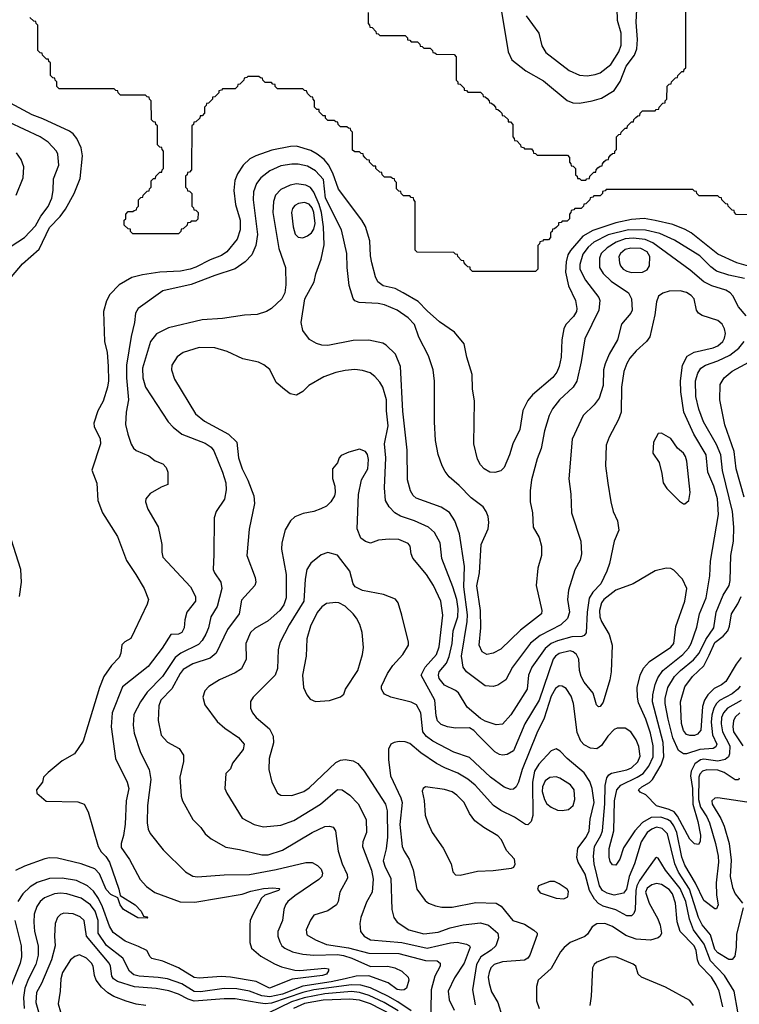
# Model space of a CAD drawing. Extents: x 997028 to 1115134, y 536408 to 618974.
# Tile 428 of 473: x 1097055 to 1101631, y 556672 to 562930. Entities that reach past the tile are written whole.
import ezdxf

# ---------------------------------------------------------------- set-up
doc = ezdxf.new("R2010")
doc.units = 0

msp = doc.modelspace()

# ---------------------------------------------------------------- linework, layer by layer
at = {"layer": '0CON10XD'}
for points in [[(1099270, 562975), (1099270, 562905), (1099280, 562895), (1099281.7, 562881.7), (1099295, 562880), (1099320, 562855), (1099321.7, 562841.7), (1099335, 562840), (1099345, 562830), (1099505, 562830), (1099520, 562815), (1099521.7, 562801.7), (1099535, 562800), (1099545, 562790), (1099585, 562790), (1099600, 562775), (1099601.7, 562761.7), (1099615, 562760), (1099625, 562750), (1099665, 562750), (1099680, 562735), (1099681.7, 562721.7), (1099695, 562720), (1099705, 562710), (1099818.3, 562708.3), (1099830, 562695), (1099830, 562545), (1099840, 562535), (1099841.7, 562521.7), (1099855, 562520), (1099868.3, 562508.3), (1099880, 562495), (1099881.7, 562481.7), (1099895, 562480), (1099905, 562470), (1099985, 562470), (1100000, 562455), (1100001.7, 562441.7), (1100015, 562440), (1100028.3, 562428.3), (1100040, 562415), (1100041.7, 562401.7), (1100055, 562400), (1100068.3, 562388.3), (1100080, 562375), (1100081.7, 562361.7), (1100095, 562360), (1100108.3, 562348.3), (1100120, 562335), (1100121.7, 562321.7), (1100135, 562320), (1100160, 562295), (1100161.7, 562281.7), (1100175, 562280), (1100190, 562265), (1100190, 562185), (1100200, 562175), (1100201.7, 562161.7), (1100215, 562160), (1100240, 562135), (1100241.7, 562121.7), (1100258.3, 562118.3), (1100265, 562110), (1100308.3, 562108.3), (1100320, 562095), (1100321.7, 562081.7), (1100335, 562080), (1100345, 562070), (1100538.3, 562068.3), (1100550, 562055), (1100550, 562025), (1100560, 562015), (1100561.7, 562001.7), (1100575, 562000), (1100590, 561985), (1100590, 561945), (1100600, 561935), (1100601.7, 561921.7), (1100615, 561920), (1100625, 561910), (1100655, 561910), (1100661.7, 561918.3), (1100678.3, 561921.7), (1100680, 561935), (1100705, 561960), (1100718.3, 561961.7), (1100720, 561975), (1100731.7, 561988.3), (1100745, 562000), (1100758.3, 562001.7), (1100760, 562015), (1100771.7, 562028.3), (1100785, 562040), (1100798.3, 562041.7), (1100800, 562055), (1100811.7, 562068.3), (1100825, 562080), (1100838.3, 562081.7), (1100840, 562095), (1100850, 562105), (1100850, 562185), (1100865, 562200), (1100878.3, 562201.7), (1100880, 562215), (1100905, 562240), (1100918.3, 562241.7), (1100920, 562255), (1100931.7, 562268.3), (1100945, 562280), (1100958.3, 562281.7), (1100960, 562295), (1100971.7, 562308.3), (1100985, 562320), (1100998.3, 562321.7), (1101000, 562335), (1101015, 562350), (1101095, 562350), (1101101.7, 562358.3), (1101118.3, 562361.7), (1101120, 562375), (1101145, 562400), (1101158.3, 562401.7), (1101160, 562415), (1101170, 562425), (1101171.7, 562508.3), (1101185, 562520), (1101198.3, 562521.7), (1101200, 562535), (1101211.7, 562548.3), (1101225, 562560), (1101238.3, 562561.7), (1101240, 562575), (1101265, 562600), (1101278.3, 562601.7), (1101280, 562615), (1101290, 562625), (1101290, 563095)], [(1100116.4, 562995), (1100160.9, 562725), (1100184.4, 562675), (1100274.2, 562604.2), (1100385, 562541.5), (1100535, 562416.9), (1100571.3, 562401.3), (1100615, 562400), (1100695, 562413.5), (1100755, 562431.8), (1100835, 562480), (1100873.6, 562536.4), (1100911.7, 562635), (1100964.8, 562705), (1100978.8, 562745), (1100984, 562805), (1100973.9, 562915), (1100978.8, 562995)], [(1100274.7, 562954.7), (1100355.4, 562845.4), (1100374.5, 562764.5), (1100400.9, 562720.9), (1100548, 562608), (1100615, 562577.9), (1100662.8, 562572.8), (1100715, 562580.9), (1100745, 562592.5), (1100813.3, 562645), (1100864.7, 562725.3), (1100878.9, 562768.9), (1100878.5, 562845), (1100857.1, 562925), (1100853.3, 563003.3)], [(1101695, 561690), (1101611.7, 561691.7), (1101600, 561705), (1101598.3, 561718.3), (1101585, 561720), (1101560, 561745), (1101558.3, 561758.3), (1101545, 561760), (1101520, 561785), (1101518.3, 561798.3), (1101505, 561800), (1101495, 561810), (1101375, 561810), (1101360, 561825), (1101358.3, 561838.3), (1101345, 561840), (1101335, 561850), (1100785, 561850), (1100778.3, 561841.7), (1100761.7, 561838.3), (1100760, 561825), (1100745, 561810), (1100705, 561810), (1100698.3, 561801.7), (1100681.7, 561798.3), (1100680, 561785), (1100655, 561760), (1100641.7, 561758.3), (1100640, 561745), (1100625, 561730), (1100585, 561730), (1100578.3, 561721.7), (1100561.7, 561718.3), (1100560, 561705), (1100550, 561695), (1100550, 561665), (1100535, 561650), (1100505, 561650), (1100498.3, 561641.7), (1100481.7, 561638.3), (1100480, 561625), (1100468.3, 561611.7), (1100455, 561600), (1100441.7, 561598.3), (1100440, 561585), (1100430, 561575), (1100430, 561545), (1100418.3, 561531.7), (1100385, 561530), (1100378.3, 561521.7), (1100361.7, 561518.3), (1100360, 561505), (1100350, 561495), (1100350, 561345), (1100335, 561330), (1099935, 561330), (1099920, 561345), (1099918.3, 561358.3), (1099905, 561360), (1099891.7, 561371.7), (1099880, 561385), (1099878.3, 561398.3), (1099865, 561400), (1099840, 561425), (1099838.3, 561438.3), (1099825, 561440), (1099815, 561450), (1099583, 561453), (1099570, 561465), (1099570, 561775), (1099560, 561785), (1099558.3, 561798.3), (1099545, 561800), (1099535, 561810), (1099495, 561810), (1099480, 561825), (1099478.3, 561838.3), (1099465, 561840), (1099450, 561855), (1099450, 561895), (1099440, 561905), (1099438.3, 561918.3), (1099425, 561920), (1099415, 561930), (1099375, 561930), (1099360, 561945), (1099358.3, 561958.3), (1099345, 561960), (1099320, 561985), (1099318.3, 561998.3), (1099305, 562000), (1099291.7, 562011.7), (1099280, 562025), (1099278.3, 562038.3), (1099265, 562040), (1099251.7, 562051.7), (1099240, 562065), (1099238.3, 562078.3), (1099225, 562080), (1099215, 562090), (1099185, 562090), (1099171.7, 562101.7), (1099170, 562215), (1099160, 562225), (1099158.3, 562238.3), (1099145, 562240), (1099135, 562250), (1099095, 562250), (1099080, 562265), (1099078.3, 562278.3), (1099065, 562280), (1099055, 562290), (1099015, 562290), (1099000, 562305), (1098998.3, 562318.3), (1098985, 562320), (1098960, 562345), (1098958.3, 562358.3), (1098945, 562360), (1098930, 562375), (1098930, 562415), (1098920, 562425), (1098918.3, 562438.3), (1098905, 562440), (1098885, 562460), (1098878.3, 562478.3), (1098865, 562480), (1098855, 562490), (1098695, 562490), (1098680, 562505), (1098678.3, 562518.3), (1098665, 562520), (1098655, 562530), (1098615, 562530), (1098600, 562545), (1098598.3, 562558.3), (1098585, 562560), (1098575, 562570), (1098505, 562570), (1098498.3, 562561.7), (1098481.7, 562558.3), (1098480, 562545), (1098455, 562520), (1098441.7, 562518.3), (1098440, 562505), (1098425, 562490), (1098345, 562490), (1098338.3, 562481.7), (1098321.7, 562478.3), (1098320, 562465), (1098308.3, 562451.7), (1098295, 562440), (1098281.7, 562438.3), (1098280, 562425), (1098255, 562400), (1098241.7, 562398.3), (1098240, 562385), (1098230, 562375), (1098230, 562335), (1098215, 562320), (1098201.7, 562318.3), (1098200, 562305), (1098175, 562280), (1098161.7, 562278.3), (1098160, 562265), (1098150, 562255), (1098147.5, 561975), (1098135, 561960), (1098121.7, 561958.3), (1098120, 561945), (1098110, 561935), (1098110, 561865), (1098120, 561855), (1098121.7, 561841.7), (1098135, 561840), (1098150, 561825), (1098150, 561745), (1098160, 561735), (1098161.7, 561721.7), (1098175, 561720), (1098190, 561705), (1098188.3, 561661.7), (1098175, 561650), (1098145, 561650), (1098138.3, 561641.7), (1098121.7, 561638.3), (1098120, 561625), (1098095, 561600), (1098081.7, 561598.3), (1098080, 561585), (1098065, 561570), (1097775, 561570), (1097760, 561585), (1097758.3, 561598.3), (1097745, 561600), (1097720, 561625), (1097720, 561655), (1097730, 561665), (1097730, 561695), (1097745, 561710), (1097775, 561710), (1097781.7, 561718.3), (1097798.3, 561721.7), (1097800, 561735), (1097810, 561745), (1097810, 561785), (1097825, 561800), (1097838.3, 561801.7), (1097840, 561815), (1097865, 561840), (1097878.3, 561841.7), (1097880, 561855), (1097890, 561865), (1097890, 561905), (1097905, 561920), (1097918.3, 561921.7), (1097920, 561935), (1097945, 561960), (1097958.3, 561961.7), (1097960, 561975), (1097970, 561985), (1097970, 562095), (1097960, 562105), (1097958.3, 562118.3), (1097945, 562120), (1097930, 562135), (1097930, 562255), (1097920, 562265), (1097918.3, 562278.3), (1097905, 562280), (1097893, 562293), (1097890, 562415), (1097880, 562425), (1097878.3, 562438.3), (1097865, 562440), (1097855, 562450), (1097695, 562450), (1097680, 562465), (1097678.3, 562478.3), (1097665, 562480), (1097655, 562490), (1097305, 562490), (1097290, 562505), (1097290, 562535), (1097280, 562545), (1097278.3, 562558.3), (1097265, 562560), (1097250, 562575), (1097250, 562655), (1097240, 562665), (1097238.3, 562678.3), (1097225, 562680), (1097200, 562705), (1097198.3, 562718.3), (1097185, 562720), (1097170, 562735), (1097170, 562895), (1097160, 562905), (1097158.3, 562918.3), (1097145, 562920), (1097120, 562945)], [(1097002.5, 561295), (1097072.2, 561377.8), (1097177.6, 561472.4), (1097245, 561609.1), (1097311.4, 561678.6), (1097345.4, 561725), (1097401.1, 561825), (1097438.7, 561921.3), (1097454.4, 562065), (1097445.7, 562115), (1097418.5, 562175), (1097394.2, 562204.2), (1097370.8, 562220.9), (1097200.9, 562299.1), (1097135, 562326), (1096968.6, 562415)], [(1096951.8, 561458.2), (1097084.7, 561545.3), (1097155, 561620), (1097189, 561681), (1097235, 561743.1), (1097259.4, 561795), (1097268.1, 561845), (1097270.4, 561919.6), (1097304.5, 562005), (1097297.5, 562075), (1097288.5, 562095), (1097235, 562152.5), (1097184.3, 562185), (1096985, 562279.4)], [(1101777.4, 561337.4), (1101615.7, 561385.7), (1101495, 561440.3), (1101325.5, 561575), (1101286.9, 561596.9), (1101207.7, 561627.7), (1101096.6, 561653.4), (1101025, 561665.7), (1100945, 561659.6), (1100845, 561639.6), (1100698.9, 561591.1), (1100635.1, 561554.9), (1100556.2, 561463.8), (1100539.8, 561435), (1100528.8, 561391.2), (1100526.3, 561326.3), (1100545, 561239.4), (1100588.2, 561145), (1100597.8, 561095), (1100595.3, 561075), (1100576.3, 561043.7), (1100527.6, 560992.4), (1100514.6, 560965), (1100501.8, 560895), (1100497.3, 560785), (1100486, 560725), (1100469.9, 560690.1), (1100444.2, 560655.8), (1100315.6, 560545), (1100285, 560510.6), (1100254.3, 560445.7), (1100235.3, 560325), (1100190.8, 560235), (1100170, 560165), (1100136.4, 560085), (1100115, 560062.2), (1100075, 560051.5), (1100043.3, 560055), (1100009.2, 560075), (1099985, 560102), (1099966.3, 560136.3), (1099941.5, 560235), (1099946.9, 560505), (1099934.4, 560584.4), (1099932.9, 560675), (1099898.1, 560785), (1099880, 560870), (1099819.2, 560945), (1099725, 561010.6), (1099645, 561080.6), (1099589.4, 561139.4), (1099494.1, 561194.1), (1099441.7, 561221.7), (1099365, 561238), (1099332.3, 561265), (1099317.9, 561295), (1099293.6, 561385), (1099285, 561430), (1099280.5, 561525), (1099252.7, 561615), (1099230, 561655), (1099082.5, 561852.5), (1099045.4, 561955.4), (1099017.7, 562007.7), (1098990.8, 562040.8), (1098946.4, 562076.4), (1098905, 562098), (1098814.6, 562125.4), (1098776, 562124), (1098658.3, 562101.7), (1098555.3, 562064.7), (1098518.1, 562045), (1098475.5, 562005), (1098440.1, 561949.9), (1098422.1, 561907.9), (1098416.2, 561845), (1098428, 561755), (1098455.8, 561655), (1098456.2, 561593.8), (1098438.5, 561535), (1098370.9, 561455), (1098338.2, 561431.8), (1098265.2, 561404.8), (1098175, 561357.2), (1098138, 561345), (1098077.1, 561332.9), (1097945.3, 561324.7), (1097835, 561308.2), (1097768.6, 561291.4), (1097688, 561245), (1097627.4, 561182.6), (1097606.8, 561143.2), (1097586.9, 561075), (1097592.9, 560885), (1097610.4, 560815), (1097618.2, 560728.2), (1097619.3, 560635), (1097613.8, 560595), (1097585.4, 560504.6), (1097551.9, 560445), (1097526, 560365), (1097528, 560345), (1097565.5, 560265.5), (1097569.4, 560235), (1097513, 560067), (1097544.2, 559985), (1097550.6, 559875), (1097582.2, 559795), (1097675.7, 559645), (1097733.3, 559493.3), (1097794.2, 559405), (1097846.2, 559315), (1097873.3, 559245), (1097866.2, 559215), (1097784, 559045), (1097761.7, 558998.3), (1097723.2, 558976.8), (1097705, 558956.7), (1097697.5, 558905), (1097686.7, 558876.7), (1097638.9, 558825), (1097589.1, 558755), (1097562.3, 558685), (1097459.2, 558345), (1097403.8, 558265), (1097325, 558220), (1097235, 558146.7), (1097206.7, 558115), (1097200, 558085), (1097162.5, 558035), (1097163.6, 558013.6), (1097223, 557963), (1097425, 557960), (1097465, 557943.8), (1097490.8, 557895), (1097553.3, 557675), (1097572.5, 557642.5), (1097602.4, 557612.4), (1097625, 557576), (1097684.3, 557405), (1097693.3, 557363.3), (1097788.8, 557305), (1097826.2, 557265), (1097841.7, 557231.7), (1097865, 557227.5), (1097870, 557225), (1097865, 557220), (1097805, 557222), (1097715, 557276), (1097692.9, 557305), (1097678.8, 557348.8), (1097635, 557371.1), (1097605, 557401.1), (1097562.4, 557502.4), (1097532.5, 557532.5), (1097445, 557566.2), (1097295, 557600.5), (1097245, 557603.3), (1097215, 557597.8), (1097085, 557551.1), (1097027, 557523)], [(1097031.4, 561815), (1097076.7, 561925), (1097080, 561995), (1097065, 562041.2), (1097035, 562084.2)], [(1101664.2, 561285), (1101565, 561305.7), (1101485, 561331.1), (1101448.7, 561358.7), (1101379.6, 561429.6), (1101217.9, 561527.9), (1101125, 561570.5), (1101035, 561592.1), (1100925, 561595.1), (1100796.5, 561563.5), (1100705, 561516.1), (1100670.5, 561485), (1100635, 561439.5), (1100616.4, 561375), (1100617.2, 561345), (1100652.5, 561275), (1100737.9, 561165), (1100742.7, 561145), (1100738.2, 561085), (1100648.3, 560901.7), (1100626, 560755), (1100597.9, 560632.1), (1100574.5, 560595), (1100487.5, 560515), (1100443.2, 560456.8), (1100422.1, 560415), (1100392.7, 560317.3), (1100370.5, 560205), (1100345, 560140), (1100309.4, 560005), (1100300, 559935), (1100300, 559865), (1100316.2, 559795), (1100320, 559705), (1100358.7, 559638.7), (1100372.9, 559585), (1100372.9, 559525), (1100349.4, 559445), (1100337.9, 559335), (1100375.4, 559175.4), (1100372.2, 559155), (1100239.4, 559050.6), (1100115, 558928.5), (1100065, 558904.4), (1100025.7, 558895.7), (1099995, 558912), (1099976.2, 558955), (1099986.9, 559065), (1099984.3, 559175), (1099961.5, 559331.5), (1099979.5, 559415), (1099989.2, 559595), (1100034.4, 559694.4), (1100038.8, 559735), (1100033.6, 559773.6), (1100021.9, 559805), (1100000.8, 559835), (1099925, 559890.6), (1099849.9, 559969.9), (1099785.8, 560025), (1099759.3, 560059.3), (1099741.4, 560095), (1099716.4, 560166.4), (1099699.5, 560255), (1099693.1, 560375), (1099693, 560633), (1099684.4, 560705), (1099655, 560793.3), (1099592.6, 560912.6), (1099565, 560992.9), (1099525.5, 561035), (1099455, 561083.2), (1099375, 561118.8), (1099335, 561126.5), (1099212.4, 561132.4), (1099185, 561144.2), (1099175, 561158.8), (1099150.2, 561240.2), (1099136.2, 561355), (1099134.6, 561445), (1099100, 561595), (1099000.2, 561795), (1098986.2, 561915), (1098935, 561969.4), (1098885, 561999.5), (1098825, 562011.6), (1098785, 562012.6), (1098715, 562000.3), (1098645, 561969.2), (1098587.5, 561925), (1098560, 561890), (1098540.7, 561835), (1098539.7, 561785), (1098566.6, 561565), (1098555.9, 561494.1), (1098530.9, 561435), (1098489, 561391), (1098425, 561346.2), (1098295, 561304.7), (1098145, 561247.1), (1097965, 561205.9), (1097808.1, 561095), (1097790, 561065), (1097785.4, 561004.6), (1097762.6, 560917.4), (1097732.8, 560735), (1097733.3, 560655), (1097747.6, 560515), (1097731.8, 560435), (1097728.3, 560358.3), (1097741.9, 560295), (1097763.4, 560233.4), (1097777.6, 560207.6), (1097795, 560192.5), (1097875, 560158), (1097916.4, 560126.4), (1097965, 560106.7), (1097986.2, 560085), (1097996.2, 560055), (1097997.5, 559975), (1097955, 559958.8), (1097885, 559918.8), (1097856.7, 559885), (1097853.6, 559866.4), (1097870.3, 559820.3), (1097935, 559707.5), (1097957.5, 559595), (1097957.5, 559545), (1097965.7, 559515), (1098140.6, 559325), (1098172.9, 559265), (1098173.1, 559235), (1098118.5, 559165), (1098104.6, 559115.4), (1098100.9, 559065), (1098085, 559035.6), (1098065, 559025.6), (1098015, 559023.3), (1097960.4, 558935), (1097870.6, 558819.4), (1097709.4, 558690.6), (1097643.1, 558525), (1097635.3, 558435), (1097663.5, 558235), (1097737.5, 558085), (1097749.1, 558045), (1097732.7, 557965), (1097725, 557817.5), (1097714.1, 557745.9), (1097699.3, 557695), (1097700.7, 557669.3), (1097753.5, 557593.5), (1097821.5, 557465), (1097860.5, 557420.5), (1097915, 557383.3), (1098075, 557323.9), (1098169.1, 557320.9), (1098468.3, 557371.7), (1098525, 557391.9), (1098605, 557407.9), (1098665, 557412.9), (1098705, 557408.8), (1098708.8, 557405), (1098700, 557395), (1098614.4, 557365.6), (1098592.7, 557347.3), (1098536.4, 557243.6), (1098520.8, 557205), (1098517.5, 557175), (1098517.5, 557065), (1098528.9, 557028.9), (1098587.9, 556977.9), (1098675, 556930), (1098720.2, 556910.2), (1098805, 556888.9), (1098835, 556886.5), (1098995, 556903.1), (1099017.5, 556897.5), (1099019.2, 556885), (1099005.7, 556865), (1098980, 556855), (1098788, 556832), (1098642.5, 556775), (1098558, 556818), (1098395, 556846), (1098335, 556849.2), (1098195, 556838.6), (1098165, 556843.1), (1098065, 556903.5), (1097965, 556946.9), (1097895, 556964), (1097883.3, 556975), (1097863.3, 557015), (1097810.4, 557040.4), (1097725, 557073.3), (1097649.7, 557129.7), (1097625, 557168.1), (1097581.5, 557291.5), (1097555.3, 557345.3), (1097525, 557391.4), (1097485, 557425.3), (1097415, 557459.2), (1097325, 557474.2), (1097245, 557473.1), (1097165, 557446.5), (1097120.7, 557419.3), (1097075.4, 557375), (1097042.1, 557325)], [(1101675, 561048), (1101625.3, 561105.3), (1101589.7, 561175), (1101571.8, 561195), (1101545, 561210.6), (1101455, 561238.9), (1101405, 561264), (1101317.4, 561337.4), (1101081.3, 561511.3), (1101032.9, 561532.9), (1100955, 561542.6), (1100905, 561537.5), (1100846.6, 561516.6), (1100789.3, 561480.7), (1100751.2, 561445), (1100741.6, 561415), (1100741.8, 561355), (1100765, 561316.4), (1100815, 561267.9), (1100926.2, 561195), (1100945.3, 561155), (1100950, 561085), (1100941.5, 561065), (1100881.5, 560995), (1100855.5, 560895), (1100802.9, 560805), (1100777.1, 560742.9), (1100767.7, 560705), (1100764.6, 560605), (1100740.5, 560525), (1100708.3, 560481.7), (1100637.1, 560415), (1100567.8, 560265), (1100547, 560013), (1100559.4, 559915), (1100562.9, 559795), (1100621.9, 559615), (1100626.9, 559535), (1100618.6, 559495), (1100585, 559433.3), (1100544.5, 559305.5), (1100537.9, 559245), (1100550.7, 559165), (1100537.7, 559125), (1100496.5, 559085), (1100365, 559017.3), (1100302.5, 558967.5), (1100187.7, 558815), (1100145.5, 558734.5), (1100095, 558700.8), (1100065, 558692), (1100015, 558696.9), (1099896.7, 558785), (1099873.9, 558815), (1099863.9, 558885), (1099900.7, 559105), (1099902.9, 559147.1), (1099877.9, 559325), (1099883.4, 559455), (1099852.4, 559662.4), (1099822.1, 559745), (1099787.7, 559797.7), (1099735, 559832.5), (1099575, 559890), (1099556.3, 559906.3), (1099538.9, 559935), (1099521.2, 560005), (1099519.6, 560195), (1099491.5, 560441.5), (1099476.2, 560725), (1099445, 560804), (1099385, 560861.2), (1099364.2, 560874.2), (1099275, 560893.1), (1099175, 560891.1), (1099015, 560858.8), (1098975, 560861.2), (1098941.3, 560871.3), (1098897.2, 560897.2), (1098855.6, 560955.6), (1098844.3, 561005), (1098868.6, 561155), (1098927.1, 561265), (1098938, 561315), (1098972.6, 561407.4), (1098990.1, 561499.9), (1098987.3, 561612.7), (1098973.1, 561705), (1098959.4, 561755), (1098925, 561834), (1098903.1, 561863.1), (1098875, 561878.8), (1098815, 561885.9), (1098775, 561878.4), (1098715, 561850.4), (1098682.1, 561815), (1098668.9, 561775), (1098665.3, 561705), (1098701.8, 561475), (1098745.6, 561355), (1098746.9, 561245), (1098740, 561195), (1098721.2, 561155), (1098655.5, 561094.5), (1098625, 561075.8), (1098564.4, 561055.6), (1098485, 561052.5), (1098345, 561030), (1098215, 561022.2), (1098001.7, 560971.7), (1097925, 560933.1), (1097887.1, 560885), (1097836.6, 560715), (1097837.7, 560655), (1097855.5, 560595), (1097999.4, 560375), (1098030.5, 560340.5), (1098086.5, 560296.5), (1098235, 560238.9), (1098272.6, 560212.6), (1098289, 560189), (1098344.6, 560055), (1098365, 559986.7), (1098366.9, 559943.1), (1098356.5, 559883.5), (1098304.7, 559805.3), (1098291.5, 559765), (1098289.2, 559530.8), (1098285.6, 559435), (1098292.5, 559415), (1098334.3, 559355), (1098341.1, 559315), (1098309.8, 559200.2), (1098270.9, 559135), (1098254.7, 559065), (1098238.2, 559025), (1098215.2, 558984.8), (1098191.4, 558958.6), (1098079.6, 558905), (1098043.7, 558876.3), (1097962.7, 558755), (1097864.4, 558655.6), (1097822.3, 558595), (1097781.5, 558515), (1097776.2, 558446.2), (1097783.2, 558395), (1097822.7, 558272.7), (1097878.8, 558165), (1097889.4, 558100.6), (1097868.1, 557935), (1097864.2, 557825), (1097870.8, 557785), (1097885, 557758.8), (1097967.5, 557655), (1098108, 557515), (1098155, 557486.9), (1098185, 557482.5), (1098355, 557495.4), (1098515, 557498.1), (1098685, 557529.4), (1098875, 557573.8), (1098915, 557573.3), (1098949.2, 557555), (1098970.9, 557530.9), (1098979.5, 557505), (1098975.5, 557485), (1098956.5, 557465), (1098805, 557362.1), (1098759.1, 557325), (1098744.7, 557305), (1098734.7, 557275), (1098725.4, 557205), (1098696, 557135), (1098696, 557105), (1098708.7, 557068.7), (1098721.8, 557045), (1098739.7, 557029.7), (1098790, 557005), (1098855, 556991.9), (1098925, 556985.5), (1099075, 556988.1), (1099112.7, 556982.7), (1099167.3, 556965), (1099285, 556912.5), (1099395, 556914.5), (1099440, 556905), (1099485, 556883.1), (1099524.2, 556845), (1099529.2, 556825), (1099514.2, 556775.8), (1099500, 556765), (1099485, 556762.9), (1099455, 556767.5), (1099398.3, 556808.3), (1099275, 556852.7), (1099195, 556852.1), (1099125, 556834.6), (1099035.2, 556814.8), (1098855, 556788.8), (1098725, 556736.1), (1098645, 556720.3), (1098595.3, 556725.3), (1098515, 556756.5), (1098435, 556771.6), (1098355, 556772.4), (1098205, 556752.8), (1098165, 556753.5), (1098085, 556803.4), (1097995, 556833.7), (1097935, 556843.6), (1097815, 556850.4), (1097780.3, 556860.3), (1097752.9, 556882.9), (1097711.4, 556965), (1097606.7, 557046.7), (1097554.4, 557125), (1097552.7, 557205), (1097535, 557265.3), (1097505, 557304.7), (1097445, 557347.1), (1097355, 557375.2), (1097315, 557378.8), (1097275, 557373.7), (1097211.8, 557348.2), (1097183.8, 557325), (1097162.7, 557295), (1097147.1, 557245), (1097143.6, 557195), (1097148.4, 557135), (1097172.8, 557045), (1097171.6, 556985), (1097156.6, 556925), (1097110.6, 556835), (1097088, 556775), (1097079.8, 556715), (1097083.5, 556645)], [(1098855, 561544.5), (1098885, 561556.2), (1098909.3, 561575), (1098925, 561599.1), (1098933.6, 561635), (1098925.9, 561705), (1098915.2, 561735), (1098895, 561757.9), (1098865, 561768.8), (1098827.6, 561762.4), (1098805, 561750), (1098788.9, 561731.1), (1098782.7, 561705), (1098793.7, 561613.6), (1098806.2, 561566.2), (1098825, 561548.1), (1098855, 561544.5)], [(1100945, 561323.5), (1101015, 561324.5), (1101045, 561340), (1101058.5, 561365), (1101061.2, 561425), (1101045, 561455.2), (1101005, 561475.9), (1100941.1, 561478.9), (1100905, 561469.6), (1100874.1, 561445), (1100865.3, 561425), (1100868.9, 561385), (1100874.6, 561365), (1100892.1, 561345), (1100915, 561330.8), (1100945, 561323.5)], [(1101642.6, 558602.6), (1101555.8, 558554.1), (1101530, 558525), (1101518, 558495), (1101515.5, 558455), (1101523.2, 558405), (1101569.6, 558315), (1101568.1, 558265), (1101561.8, 558245), (1101541.6, 558228.4), (1101495, 558217.8), (1101405, 558229.4), (1101383.9, 558226.1), (1101348.4, 558201.6), (1101324.8, 558155), (1101320.5, 558125), (1101332.9, 558045), (1101334.4, 557944.4), (1101366, 557835), (1101383.5, 557746.5), (1101381.9, 557708.1), (1101371.2, 557688.8), (1101345, 557692), (1101315, 557721.9), (1101237.2, 557867.2), (1101215.6, 557895), (1101185, 557911.3), (1101103.1, 557933.1), (1101035.8, 558004.2), (1101000.4, 558020.4), (1100990.5, 558035), (1101011.5, 558055), (1101058.7, 558081.3), (1101078.6, 558101.4), (1101134.6, 558195.4), (1101150, 558245), (1101146.7, 558336.7), (1101078, 558595), (1101080.8, 558639.2), (1101095, 558704.2), (1101112.5, 558747.5), (1101145.2, 558794.8), (1101271.4, 558895), (1101306.7, 558935), (1101324.3, 558965), (1101360.6, 559069.4), (1101376.9, 559155), (1101420, 559255), (1101444.2, 559395), (1101448.5, 559488.5), (1101498, 559785), (1101491.7, 559885), (1101468.4, 559965), (1101431.2, 560055), (1101419.7, 560165), (1101341, 560295), (1101277.1, 560435), (1101259.5, 560565), (1101257.4, 560635), (1101270.4, 560735), (1101298.7, 560791.3), (1101343.7, 560816.4), (1101465, 560843.8), (1101495, 560856.8), (1101525.4, 560885), (1101536.1, 560905), (1101541.8, 560935), (1101536.9, 560965), (1101522.1, 560995), (1101495, 561019.3), (1101395, 561050), (1101370.9, 561065), (1101357.7, 561085), (1101342.7, 561155), (1101325, 561177.3), (1101295, 561197.3), (1101255, 561207.9), (1101185.4, 561204.6), (1101145, 561192.9), (1101117.6, 561172.4), (1101103.6, 561136.4), (1101093.5, 561055), (1101061.4, 560915), (1101040.6, 560885), (1100974.4, 560825.6), (1100935, 560778.5), (1100914.7, 560745), (1100895.9, 560695), (1100881.1, 560595), (1100878.5, 560435), (1100861.7, 560388.3), (1100802.2, 560277.8), (1100784.4, 560225), (1100780.5, 560095), (1100794.5, 559985), (1100813.5, 559865), (1100828.1, 559805), (1100856.4, 559745), (1100864.4, 559685), (1100835.6, 559615), (1100805.3, 559475), (1100788.2, 559425), (1100749.7, 559345), (1100698.5, 559291.5), (1100676.5, 559253.5), (1100663.3, 559165), (1100656.5, 559033.5), (1100645, 559016.9), (1100630, 559010), (1100565, 559007.5), (1100475, 558982.9), (1100435, 558964.8), (1100395.5, 558934.5), (1100311.2, 558815), (1100290.9, 558765), (1100281.2, 558675), (1100210.7, 558565), (1100178.3, 558511.7), (1100125, 558453.8), (1100085, 558448.2), (1100015, 558471.1), (1099985, 558488.1), (1099900.2, 558560.2), (1099845, 558652.5), (1099825, 558667.9), (1099755, 558700.9), (1099722.5, 558742.5), (1099717.5, 558765), (1099722.6, 558785), (1099768.8, 558841.2), (1099786.5, 558883.5), (1099803.8, 558965), (1099810.6, 559045), (1099840.7, 559135), (1099842.3, 559185), (1099835.2, 559245), (1099810, 559325), (1099738, 559505), (1099728.9, 559605), (1099691.7, 559671.7), (1099655, 559704.6), (1099565, 559745.9), (1099475.7, 559775.7), (1099440.6, 559795), (1099404.2, 559834.2), (1099380.8, 559875), (1099374, 559954), (1099382.9, 560145), (1099375.3, 560235), (1099397.9, 560347.9), (1099387, 560445), (1099386.1, 560515), (1099364.3, 560594.3), (1099345, 560626.9), (1099312.3, 560662.3), (1099284, 560685), (1099235, 560701.5), (1099185, 560707.5), (1099125, 560700.5), (1099065, 560688.1), (1098989.7, 560660.3), (1098893.3, 560605), (1098855, 560566.2), (1098815.8, 560544.2), (1098775, 560552), (1098739.5, 560579.5), (1098686.2, 560625), (1098645, 560706.7), (1098606.9, 560736.9), (1098572.7, 560752.7), (1098474.5, 560774.5), (1098375, 560821.4), (1098295.5, 560845.5), (1098195, 560847.5), (1098095, 560814.5), (1098055, 560788), (1098022.9, 560735), (1098019.4, 560705), (1098039.4, 560645), (1098173.3, 560425), (1098228.9, 560378.9), (1098381.9, 560295), (1098435.3, 560245.3), (1098446.9, 560145), (1098468.6, 560075), (1098504.5, 560004.5), (1098544.2, 559905), (1098547.1, 559855), (1098513.2, 559693.2), (1098498.6, 559525), (1098551.9, 559385), (1098555.6, 559355.6), (1098550.6, 559335), (1098465, 559240.8), (1098450.8, 559155), (1098375.2, 559054.8), (1098304.6, 558905), (1098265, 558871.5), (1098155, 558836.4), (1098095, 558800), (1098075, 558775.5), (1098021.8, 558678.2), (1097952.4, 558605), (1097940.1, 558569.9), (1097934.6, 558475.4), (1097955, 558384), (1097995, 558338.6), (1098068.7, 558298.7), (1098095.6, 558255), (1098097.3, 558215), (1098072.9, 558115), (1098081.5, 557995), (1098089.5, 557965), (1098155, 557848), (1098205.5, 557795.5), (1098234.2, 557755), (1098272, 557725), (1098365, 557670.5), (1098453.2, 557656.8), (1098595, 557621.8), (1098635, 557621.8), (1098725, 557652.3), (1098915, 557763.8), (1098995, 557802.2), (1099025, 557805.7), (1099047.3, 557797.3), (1099062.5, 557775), (1099079.3, 557645), (1099105.3, 557565), (1099137, 557497), (1099140, 557475), (1099090.8, 557385), (1099080, 557325), (1099069.2, 557305), (1099015, 557267.5), (1098925, 557240), (1098903.2, 557206.8), (1098875.8, 557145), (1098880.8, 557115), (1098935, 557082.2), (1099005, 557052.8), (1099145, 557032), (1099275, 556997.2), (1099465.7, 556995.7), (1099635, 556951.2), (1099709.5, 556949.5), (1099727.8, 556935), (1099728.2, 556915), (1099695, 556850.8), (1099670.4, 556765), (1099667.1, 556505)], [(1101635.2, 558695), (1101621.7, 558675), (1101585, 558646.7), (1101505.7, 558604.3), (1101485.4, 558584.6), (1101468.8, 558555), (1101455, 558510.8), (1101452.6, 558465), (1101460.7, 558385), (1101486.7, 558325), (1101481, 558309), (1101465, 558299.2), (1101378.8, 558291.2), (1101295.4, 558265.4), (1101275, 558264.6), (1101244.5, 558285), (1101207, 558367), (1101177.4, 558485), (1101159.4, 558585), (1101159.8, 558615), (1101176.6, 558685), (1101217.8, 558755), (1101256.3, 558795), (1101339.1, 558860.9), (1101374.9, 558905.1), (1101418.4, 558991.6), (1101467.6, 559065), (1101482.9, 559165), (1101527.7, 559272.3), (1101565.8, 559335), (1101571.7, 559365), (1101576.5, 559525), (1101593.6, 559615), (1101595.3, 559705), (1101587.8, 559805), (1101522.7, 560065), (1101513.5, 560165), (1101485, 560229.5), (1101403.4, 560375), (1101373.2, 560455), (1101354.4, 560534.4), (1101351.9, 560635), (1101367.2, 560682.8), (1101385.6, 560714.4), (1101415, 560734.7), (1101495, 560762.2), (1101571.1, 560798.9), (1101627.1, 560842.9), (1101661.1, 560885)], [(1101661.2, 559895), (1101611.2, 560075), (1101598, 560185), (1101539.2, 560355), (1101506.1, 560515), (1101508.3, 560611.7), (1101534.5, 560655), (1101585, 560695.4), (1101747, 560783)], [(1101275, 559852.5), (1101285, 559853.3), (1101310, 559875), (1101317.5, 559925), (1101297.5, 560125), (1101288.1, 560155), (1101275, 560176), (1101237, 560207), (1101195, 560268.8), (1101135, 560302.5), (1101115, 560300), (1101085.8, 560244.2), (1101081.2, 560175), (1101120, 560115), (1101138.8, 560045), (1101146.1, 559986.1), (1101170.5, 559950.5), (1101250.5, 559870.5), (1101275, 559852.5)], [(1101630.7, 558109.3), (1101625, 558100), (1101605, 558100), (1101535.2, 558145.2), (1101495, 558159.5), (1101425, 558163), (1101396.2, 558155), (1101379, 558135), (1101373.3, 558115), (1101371.2, 557975), (1101383.6, 557925), (1101423.4, 557865), (1101441.8, 557825), (1101480, 557695), (1101496.8, 557615), (1101498.4, 557575), (1101483.5, 557443.5), (1101486.2, 557366.2), (1101496.9, 557305), (1101485, 557280), (1101475, 557278.8), (1101405, 557331.9), (1101351.7, 557441.7), (1101285, 557556.8), (1101265, 557606.9), (1101234.1, 557765), (1101215, 557807.6), (1101195, 557834), (1101175, 557847), (1101130.9, 557860.9), (1101071.1, 557858.9), (1101015, 557828.6), (1100965.6, 557774.4), (1100893.4, 557666.6), (1100870, 557595), (1100845, 557556.9), (1100825, 557558.1), (1100810.1, 557580.1), (1100803.3, 557606.7), (1100802.6, 557662.6), (1100832, 557775), (1100836.6, 557965), (1100851.4, 558035), (1100877.5, 558065), (1100982, 558115), (1101019.7, 558140.3), (1101055.6, 558185), (1101082.2, 558245), (1101082.2, 558315), (1101065.7, 558395.7), (1101036, 558485), (1100989, 558589), (1100982.7, 558625), (1100981.8, 558685), (1101000, 558765), (1101021.1, 558808.9), (1101059.5, 558850.5), (1101195, 558942.7), (1101213.3, 558965), (1101226.3, 559073.6), (1101283.5, 559235), (1101296.5, 559315), (1101270, 559375), (1101215, 559431.2), (1101195, 559441.2), (1101165, 559443.8), (1101095, 559428), (1100955, 559345.6), (1100845, 559305.5), (1100769.1, 559245), (1100753.5, 559225), (1100741.6, 559175), (1100743.2, 559135), (1100754.4, 559104.4), (1100802.3, 559022.3), (1100822.2, 558955), (1100816.6, 558785), (1100807.1, 558735), (1100765, 558593.3), (1100746.7, 558565), (1100735, 558563.3), (1100723.3, 558576.7), (1100700.3, 558650.3), (1100645, 558719.5), (1100625.3, 558755), (1100615.2, 558795), (1100609.8, 558865), (1100595.3, 558895), (1100575, 558912.7), (1100555, 558919.3), (1100485, 558901.4), (1100460.9, 558885), (1100447.1, 558865), (1100357.5, 558605), (1100266.9, 558455), (1100195, 558284.4), (1100155, 558260), (1100125, 558255.6), (1100105, 558261.1), (1100075, 558278.1), (1099975, 558379.1), (1099942.5, 558412.5), (1099915, 558429.7), (1099825, 558428.5), (1099775, 558436.2), (1099735, 558450), (1099711.4, 558475), (1099702.6, 558505), (1099694, 558605), (1099608.1, 558765), (1099632.9, 558815), (1099704.6, 558895), (1099722.4, 558945), (1099744.7, 559145), (1099732.3, 559235), (1099686.2, 559335), (1099641.8, 559405), (1099555, 559508.8), (1099544.3, 559535), (1099538, 559585), (1099525, 559602), (1099465, 559626.7), (1099405, 559629.5), (1099337.1, 559622.9), (1099285, 559603.8), (1099253, 559613), (1099224, 559635), (1099200, 559695), (1099208.3, 559911.7), (1099228.6, 560005), (1099267.8, 560075), (1099272.2, 560135), (1099266.2, 560166.2), (1099253.3, 560185), (1099215, 560200), (1099147.9, 560182.1), (1099099.5, 560160.5), (1099086.7, 560145), (1099076.1, 560113.9), (1099043.3, 560075), (1099043.3, 560015), (1099058.8, 559965), (1099060, 559925), (1099055.9, 559904.1), (1099033.8, 559865), (1099005, 559838.8), (1098968.8, 559821.2), (1098925, 559804.3), (1098857.6, 559792.4), (1098805, 559771.4), (1098777.1, 559745), (1098743.1, 559686.9), (1098721.5, 559605), (1098720.5, 559565), (1098749.2, 559405), (1098749.7, 559255), (1098735, 559211.1), (1098708.1, 559175), (1098635, 559110), (1098549.2, 559060.8), (1098523.3, 559035), (1098493.3, 558965), (1098494.5, 558865.5), (1098464.5, 558805.5), (1098425, 558778.9), (1098325, 558735.6), (1098257.6, 558692.4), (1098231.2, 558665), (1098220, 558625), (1098232, 558575), (1098309.8, 558469.8), (1098358.1, 558428.1), (1098445, 558367.1), (1098481.9, 558325), (1098475, 558292), (1098407.5, 558205), (1098395, 558170), (1098365, 558140), (1098360, 558045), (1098372, 558015), (1098470, 557855), (1098545, 557815.6), (1098605, 557800.8), (1098715, 557810), (1098798.7, 557841.3), (1098967.5, 557945), (1099075, 558037.5), (1099105, 558035.5), (1099155, 558000.6), (1099206.5, 557946.5), (1099257, 557847), (1099259.5, 557765), (1099236.7, 557705), (1099234.5, 557675), (1099290.8, 557525), (1099301.7, 557468.3), (1099296.3, 557385), (1099259, 557321), (1099223.6, 557223.6), (1099217.3, 557185), (1099221.5, 557135), (1099245.6, 557105), (1099285, 557083.2), (1099484.5, 557064.5), (1099645, 557028.7), (1099795, 557063.3), (1099837.2, 557067.3), (1099896.2, 557055), (1099914.2, 557045), (1099918.9, 557035), (1099880.7, 556935), (1099818.7, 556841.3), (1099779.2, 556755), (1099785, 556700), (1099818.5, 556635)], [(1097052.9, 559265), (1097065.3, 559355), (1097062.2, 559435), (1096986.2, 559675)], [(1101655.9, 557285), (1101612.2, 557117.8), (1101610.7, 557035), (1101602.4, 556977.6), (1101585, 556957.5), (1101565, 556957.8), (1101495, 556999.1), (1101475, 557021.1), (1101446.7, 557115), (1101395, 557178), (1101370.2, 557225), (1101313.8, 557405), (1101245, 557512.1), (1101220, 557565), (1101174.3, 557755), (1101139.5, 557789.5), (1101105, 557797.7), (1101073.7, 557786.3), (1101045.3, 557765), (1101006.6, 557705), (1100964.8, 557565.2), (1100929.3, 557485), (1100912.8, 557405), (1100895, 557379.1), (1100835, 557367), (1100789.3, 557379.3), (1100761.1, 557395), (1100742.4, 557425), (1100708.3, 557565), (1100702.7, 557615), (1100709.2, 557675), (1100749.6, 557745), (1100760, 557775), (1100776.1, 557946.1), (1100777.9, 558062.1), (1100788.4, 558111.6), (1100799.9, 558130.1), (1100817.6, 558142.4), (1100915, 558161.9), (1100945, 558175.8), (1100985, 558212.5), (1101000.4, 558249.6), (1100991.9, 558311.9), (1100975, 558352.5), (1100940, 558405), (1100905, 558426.9), (1100855, 558428.5), (1100835, 558419.5), (1100795, 558376.2), (1100755, 558317.8), (1100725, 558295.6), (1100685, 558299.5), (1100645, 558320.6), (1100623.6, 558345), (1100600.1, 558400.1), (1100575.9, 558585), (1100560.8, 558630.9), (1100529.1, 558679.1), (1100505, 558693.9), (1100485, 558696.6), (1100461, 558679), (1100435, 558631.2), (1100389.6, 558490.4), (1100343.7, 558395), (1100248.8, 558165), (1100226.1, 558085), (1100212.2, 558055), (1100195, 558038.9), (1100175, 558038.5), (1100135, 558052.7), (1100048.2, 558115), (1099915, 558240.9), (1099815, 558275.4), (1099682.5, 558345), (1099641.1, 558375), (1099618.8, 558405), (1099605.9, 558525.9), (1099578.1, 558575), (1099543.3, 558593.3), (1099414, 558624), (1099375, 558644.4), (1099365.4, 558655.4), (1099355.6, 558675), (1099355.6, 558695), (1099392.9, 558775), (1099427.9, 558825), (1099490.6, 558895), (1099526.9, 558955), (1099528.1, 558975), (1099485.6, 559145.6), (1099462, 559225), (1099445, 559247.5), (1099367.8, 559277.8), (1099235, 559301.8), (1099188.6, 559325), (1099174.4, 559345), (1099154.5, 559425), (1099075, 559527.5), (1099015, 559544.2), (1098970.7, 559529.3), (1098905, 559477.1), (1098880.5, 559435), (1098869.2, 559375), (1098862.5, 559235), (1098768.3, 559085), (1098709.6, 558970.4), (1098697.7, 558925), (1098693.6, 558806.4), (1098678.9, 558765), (1098538.6, 558625), (1098522.5, 558597.5), (1098522.9, 558555), (1098534.3, 558525), (1098558.6, 558495), (1098642.7, 558422.7), (1098666.2, 558376.2), (1098669.5, 558335), (1098640, 558235), (1098639.6, 558165), (1098658.5, 558085), (1098693.6, 558013.6), (1098715, 558001.9), (1098785, 558000.4), (1098862, 558025), (1098895, 558047.8), (1099065, 558208.5), (1099095, 558223.5), (1099125, 558228.9), (1099175, 558219.4), (1099205, 558203.1), (1099244.7, 558154.7), (1099380.9, 557945), (1099391.6, 557901.6), (1099394.1, 557735), (1099385, 557661.2), (1099366.7, 557585), (1099378.2, 557545), (1099414.6, 557475), (1099421.5, 557275), (1099432.9, 557225), (1099454.2, 557195), (1099530, 557145), (1099625, 557119.7), (1099715, 557130.6), (1099791.9, 557158.1), (1099875, 557178.4), (1099985, 557190.9), (1100035.2, 557175.2), (1100095.4, 557125), (1100099.2, 557095), (1100081.5, 557045), (1100052.8, 557017.2), (1099986.1, 556975), (1099959.7, 556925), (1099934.8, 556765), (1099950.1, 556669.9)], [(1101643.1, 558876.9), (1101611.1, 558835), (1101544.5, 558725), (1101517.4, 558702.6), (1101471.4, 558678.6), (1101430.5, 558639.5), (1101409.7, 558605), (1101397.2, 558565), (1101386.3, 558415), (1101365, 558388.5), (1101345, 558381.2), (1101315, 558380.7), (1101295, 558387.7), (1101275, 558412.2), (1101263.8, 558456.2), (1101257.6, 558595), (1101285, 558690.5), (1101333.9, 558755), (1101405.4, 558824.6), (1101438.2, 558891.8), (1101475, 558971.4), (1101528.7, 559011.3), (1101557.5, 559045), (1101568.8, 559075), (1101580.9, 559155), (1101621.3, 559218.7), (1101642, 559265)], [(1098936.4, 558596.4), (1099025, 558603.8), (1099093.9, 558626.1), (1099116.1, 558643.9), (1099126.7, 558675), (1099205.6, 558795), (1099234.4, 558895), (1099240.3, 558939.7), (1099232.7, 559035), (1099216.9, 559086.9), (1099196.7, 559126.7), (1099175.6, 559155), (1099125, 559201.8), (1099085, 559223.6), (1099065, 559226.4), (1099005, 559220.8), (1098975, 559199.2), (1098946.4, 559163.6), (1098903.8, 559075), (1098880.6, 558995), (1098877.1, 558885), (1098852.7, 558765), (1098860, 558685), (1098880.3, 558640.3), (1098901.7, 558611.7), (1098936.4, 558596.4)], [(1101634.7, 558525), (1101605, 558498), (1101593.3, 558475), (1101589.6, 558435), (1101594.4, 558405), (1101653, 558315)], [(1100492.3, 558282.3), (1100465, 558295.6), (1100435, 558283.1), (1100355, 558197.8), (1100329.1, 558155), (1100314.9, 558085), (1100318.1, 557871.9), (1100307.7, 557835), (1100285, 557812.2), (1100270.8, 557815), (1100202, 557862), (1100115, 557903.2), (1100066.5, 557936.5), (1099951.8, 558065), (1099905, 558103.3), (1099841.5, 558141.5), (1099757.1, 558175), (1099705, 558203.3), (1099605, 558270.7), (1099535, 558330), (1099505, 558340.9), (1099467.4, 558342.6), (1099435, 558336.7), (1099414.6, 558325.4), (1099400.8, 558295), (1099400.7, 558229.3), (1099413.3, 558125), (1099477.6, 557985), (1099486.1, 557955), (1099471.1, 557815), (1099486.2, 557675), (1099498.5, 557645), (1099531.5, 557595), (1099556.9, 557526.9), (1099580.5, 557405), (1099633, 557333), (1099655, 557315.7), (1099698, 557298), (1099739.3, 557290.7), (1099805, 557290), (1099955, 557318.7), (1100085, 557315.5), (1100115.9, 557295.9), (1100190, 557205), (1100265, 557181.1), (1100323.8, 557143.8), (1100344.2, 557125), (1100345.7, 557115), (1100299.1, 556985), (1100286.9, 556965), (1100265, 556953.6), (1100125, 556942.9), (1100070.8, 556925), (1100050.6, 556905), (1100040, 556875), (1100033.5, 556845), (1100040, 556805), (1100055, 556751.2), (1100095.5, 556685), (1100122.2, 556595)], [(1101622.2, 556625), (1101598.7, 556755), (1101536.1, 556856.1), (1101448.1, 556948.1), (1101407.4, 557055), (1101339, 557145), (1101313.1, 557213.1), (1101290.3, 557325), (1101255, 557408.3), (1101161.6, 557525), (1101115, 557602), (1101105, 557606.2), (1101095, 557600), (1101052.1, 557537.9), (1100995, 557458.4), (1100978.8, 557425), (1100971.7, 557395), (1100967.4, 557272.6), (1100960.5, 557249.5), (1100945, 557235.5), (1100915, 557234.7), (1100845, 557272.5), (1100765, 557296.6), (1100735, 557313.7), (1100709.9, 557339.9), (1100678, 557395), (1100650.1, 557500.1), (1100606, 557575), (1100596.7, 557605), (1100604.2, 557665.8), (1100657.6, 557735), (1100675.7, 557775), (1100681.5, 557848.5), (1100707, 557955), (1100695.7, 558045), (1100679.4, 558089.4), (1100645, 558144.6), (1100535.7, 558235.7), (1100492.3, 558282.3)], [(1100505, 557904.4), (1100545, 557910.6), (1100573.3, 557936.7), (1100583.8, 557975), (1100581.2, 558035), (1100557.3, 558067.3), (1100490.2, 558110.2), (1100465, 558118.2), (1100425, 558114.4), (1100396.5, 558093.5), (1100378.2, 558055), (1100377.4, 558025), (1100392, 557975), (1100407.6, 557947.6), (1100435, 557924.5), (1100475, 557905.5), (1100505, 557904.4)], [(1099855, 557494), (1099965, 557518.6), (1100065, 557522.5), (1100182.7, 557537.3), (1100196, 557545), (1100205, 557562.5), (1100201.4, 557595), (1100150, 557650), (1100117.4, 557717.4), (1100095, 557744), (1100005.4, 557795.4), (1099948.8, 557838.8), (1099915.4, 557885.4), (1099880, 557955), (1099835, 558001.9), (1099805, 558021.9), (1099755, 558037.5), (1099635, 558053.8), (1099620, 558045), (1099613.6, 558026.4), (1099627, 557967), (1099633.3, 557875), (1099649.2, 557825), (1099678, 557765), (1099748, 557665), (1099798.8, 557565), (1099810, 557515), (1099826.4, 557496.4), (1099855, 557494)], [(1101735, 557949.2), (1101495, 557984.1), (1101475, 557981.8), (1101456.9, 557965), (1101458.7, 557945), (1101513.9, 557853.9), (1101534, 557804), (1101565.3, 557694.8), (1101579.3, 557589.3), (1101572.7, 557485), (1101587.8, 557415), (1101605.2, 557375), (1101650.9, 557315)], [(1101526.5, 556656.5), (1101501.6, 556755), (1101483.2, 556796.8), (1101452.8, 556845), (1101375.8, 556925.8), (1101365.2, 556955), (1101357.3, 557015), (1101342.6, 557045), (1101255.3, 557135), (1101236.1, 557196.1), (1101225.6, 557315), (1101205.3, 557374.7), (1101185, 557402.7), (1101135, 557434.8), (1101105, 557440.8), (1101075, 557430.8), (1101045, 557411.3), (1101033.9, 557385), (1101057.8, 557315), (1101112.9, 557215), (1101126.5, 557175), (1101135.6, 557125), (1101127.1, 557105), (1101115, 557094.2), (1101065, 557079.4), (1100975, 557086.5), (1100909.9, 557109.9), (1100825, 557167.3), (1100775, 557185.4), (1100725.5, 557184.5), (1100695, 557164.2), (1100665, 557118.6), (1100647.4, 557102.6), (1100555.3, 557064.7), (1100516, 557034), (1100493.3, 557005), (1100435, 556900), (1100351.2, 556825), (1100340, 556785), (1100340, 556695), (1100358, 556645)], [(1100515, 557342.5), (1100540, 557355), (1100545, 557390), (1100536.7, 557405), (1100485, 557438.8), (1100455, 557453.8), (1100426.4, 557453.6), (1100353.3, 557425), (1100346.7, 557405), (1100365, 557381.2), (1100465, 557346.2), (1100515, 557342.5)], [(1099545, 556630.6), (1099459.2, 556689.2), (1099395, 556723.6), (1099285, 556777.3), (1099223.2, 556793.2), (1099165, 556797), (1098925, 556764.4), (1098855, 556747.2), (1098655, 556680.4), (1098615, 556675.9), (1098571.3, 556681.3), (1098425, 556706.5), (1098355, 556707), (1098165, 556691.7), (1098125, 556704.5), (1098065, 556737.7), (1098002.6, 556757.4), (1097922.1, 556772.1), (1097785, 556784.5), (1097677.2, 556817.2), (1097651.3, 556835), (1097640.7, 556850.7), (1097631.9, 556915), (1097622.9, 556935), (1097479.8, 557105), (1097464.6, 557205), (1097439.2, 557229.1), (1097395, 557247.9), (1097335, 557251.5), (1097315, 557243.1), (1097295.6, 557225), (1097280.5, 557185), (1097276.2, 557106.2), (1097279.3, 557045), (1097257.8, 556955), (1097194.3, 556805.7), (1097161.5, 556748.5), (1097156.3, 556685), (1097174.2, 556625)], [(1097024.6, 557205), (1097064, 557045), (1097066.6, 556975), (1097058.4, 556935), (1096990.8, 556765)], [(1097857.5, 556665), (1097795, 556673.1), (1097731.8, 556691.8), (1097652.4, 556722.4), (1097615, 556745.4), (1097575, 556780.4), (1097540.9, 556825), (1097529.4, 556855), (1097521.8, 556915), (1097512.1, 556935), (1097478.5, 556965), (1097435, 556986.8), (1097405, 556977.1), (1097377.5, 556955), (1097327.2, 556875), (1097315.9, 556835), (1097312.9, 556755), (1097299.2, 556675), (1097313.6, 556625)], [(1101340, 556665), (1101316.1, 556696.1), (1101162, 556782), (1101008, 556845), (1100987.5, 556865), (1100972, 556915), (1100955, 556928.6), (1100845, 556973.3), (1100805, 556972.9), (1100725, 556940), (1100708, 556925), (1100697.5, 556905), (1100689.5, 556725), (1100680.6, 556665)], [(1099461.8, 556631.8), (1099371.9, 556685), (1099277.5, 556727.5), (1099215, 556746.5), (1099165, 556753), (1098995, 556739.4), (1098864.2, 556714.2), (1098782.2, 556687.8), (1098635, 556616)], [(1099425, 556603.8), (1099285.1, 556675.1), (1099215, 556697.9), (1099155, 556705.3), (1098985, 556699.7), (1098865, 556676.8), (1098795, 556645.8)]]:
    msp.add_lwpolyline(points, dxfattribs=at)

doc.saveas('drawing.dxf')
